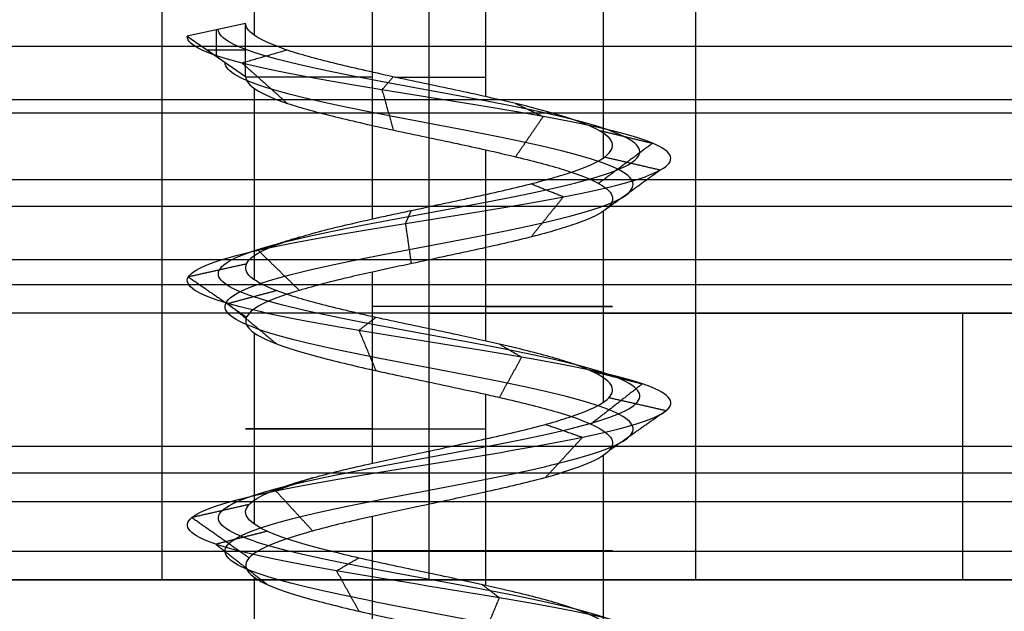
# Model space of a CAD drawing. Header units: millimetres. Extents: x -646 to 654, y -203 to 198.
# Tile 600 of 656: x 471.55 to 478.93, y 149.1 to 153.54. Entities that reach past the tile are written whole.
import ezdxf

# ---------------------------------------------------------------- set-up
doc = ezdxf.new("R2010")
doc.units = ezdxf.units.MM
doc.layers.add('Default', color=7, linetype='Continuous', true_color=0x000000)
doc.layers.add('Screw', color=7, linetype='Continuous', true_color=0xffffff)

msp = doc.modelspace()

# ---------------------------------------------------------------- linework, layer by layer
at = {"layer": 'Default'}
for p, q in [((-645.3844, 149.3403, 1170.8222), (652.6156, 149.3403, 1170.8222)), ((652.6156, 149.3403, 772.8222), (-645.3844, 149.3403, 772.8222)), ((652.6156, 149.3403, 971.8222), (-645.3844, 149.3403, 971.8222)), ((456.6156, 149.3403, 778.8222), (472.6156, 149.3403, 778.8222)), ((476.6156, 149.3403, 778.8222), (504.1156, 149.3403, 778.8222))]:
    msp.add_line(p, q, dxfattribs=at)
for points in [[(472.6156, 149.3403, 778.8222), (472.6156, 153.0903, 778.8222), (472.6156, 156.8403, 778.8222)], [(474.6156, 149.3403, 780.8222), (474.6156, 153.0903, 780.8222), (474.6156, 156.8403, 780.8222)], [(474.6156, 149.3403, 776.8222), (474.6156, 153.0903, 776.8222), (474.6156, 156.8403, 776.8222)], [(476.6156, 149.3403, 778.8222), (476.6156, 153.0903, 778.8222), (476.6156, 156.8403, 778.8222)], [(628.6156, 153.3403, 1101.2137), (3.6156, 153.3403, 1101.2137), (-621.3844, 153.3403, 1101.2137)], [(628.6156, 153.3403, 1093.8222), (3.6156, 153.3403, 1093.8222), (-621.3844, 153.3403, 1093.8222)], [(628.6156, 153.3403, 1097.518), (3.6156, 153.3403, 1097.518), (-621.3844, 153.3403, 1097.518)], [(628.6156, 153.3403, 1093.8222), (3.6156, 153.3403, 1093.8222), (-621.3844, 153.3403, 1093.8222)], [(628.6156, 153.3403, 1101.2137), (3.6156, 153.3403, 1101.2137), (-621.3844, 153.3403, 1101.2137)], [(628.6156, 153.3403, 1097.518), (3.6156, 153.3403, 1097.518), (-621.3844, 153.3403, 1097.518)], [(628.6156, 152.9403, 1104.1222), (3.6156, 152.9403, 1104.1222), (-621.3844, 152.9403, 1104.1222)], [(628.6156, 152.8403, 1074.2137), (3.6156, 152.8403, 1074.2137), (-621.3844, 152.8403, 1074.2137)], [(628.6156, 152.8403, 1076.2137), (3.6156, 152.8403, 1076.2137), (-621.3844, 152.8403, 1076.2137)], [(628.6156, 152.3403, 1101.2137), (3.6156, 152.3403, 1101.2137), (-621.3844, 152.3403, 1101.2137)], [(628.6156, 152.1403, 1092.1137), (3.6156, 152.1403, 1092.1137), (-621.3844, 152.1403, 1092.1137)], [(628.6156, 151.7403, 1102.4137), (3.6156, 151.7403, 1102.4137), (-621.3844, 151.7403, 1102.4137)], [(628.6156, 151.5515, 1092.8193), (3.6156, 151.5515, 1092.8193), (-621.3844, 151.5515, 1092.8193)], [(628.6156, 151.3403, 1093.7137), (3.6156, 151.3403, 1093.7137), (-621.3844, 151.3403, 1093.7137)], [(628.6156, 151.3403, 1101.2137), (3.6156, 151.3403, 1101.2137), (-621.3844, 151.3403, 1101.2137)], [(628.6156, 151.3403, 1097.4637), (3.6156, 151.3403, 1097.4637), (-621.3844, 151.3403, 1097.4637)], [(628.6156, 151.3403, 1120.8222), (3.6156, 151.3403, 1120.8222), (-621.3844, 151.3403, 1120.8222)], [(628.6156, 151.3403, 1118.8222), (3.6156, 151.3403, 1118.8222), (-621.3844, 151.3403, 1118.8222)], [(628.6156, 151.3403, 1105.3222), (3.6156, 151.3403, 1105.3222), (-621.3844, 151.3403, 1105.3222)], [(474.6856, 151.3403, 1112.0722), (455.1156, 151.3403, 1112.0722), (435.5457, 151.3403, 1112.0722)], [(474.6156, 149.3403, 1112.8222), (474.6156, 150.3403, 1112.8222), (474.6156, 151.3403, 1112.8222)], [(478.6156, 149.3403, 1108.8222), (478.6156, 150.3403, 1108.8222), (478.6156, 151.3403, 1108.8222)], [(478.6156, 149.3403, 1116.8222), (478.6156, 150.3403, 1116.8222), (478.6156, 151.3403, 1116.8222)], [(628.6156, 150.3403, 1074.2137), (3.6156, 150.3403, 1074.2137), (-621.3844, 150.3403, 1074.2137)], [(628.6156, 150.3403, 1076.2137), (3.6156, 150.3403, 1076.2137), (-621.3844, 150.3403, 1076.2137)], [(628.6156, 150.3403, 1075.2137), (3.6156, 150.3403, 1075.2137), (-621.3844, 150.3403, 1075.2137)], [(628.6156, 150.1403, 1103.6137), (3.6156, 150.1403, 1103.6137), (-621.3844, 150.1403, 1103.6137)], [(628.6156, 149.9261, 1120.2364), (3.6156, 149.9261, 1120.2364), (-621.3844, 149.9261, 1120.2364)], [(628.6156, 149.5515, 1104.3193), (3.6156, 149.5515, 1104.3193), (-621.3844, 149.5515, 1104.3193)], [(628.6156, 149.3403, 1118.8222), (3.6156, 149.3403, 1118.8222), (-621.3844, 149.3403, 1118.8222)], [(628.6156, 149.3403, 1105.2137), (3.6156, 149.3403, 1105.2137), (-621.3844, 149.3403, 1105.2137)], [(474.6963, 149.3403, 1112.018), (455.1156, 149.3403, 1112.018), (435.5349, 149.3403, 1112.018)], [(556.6156, 149.3403, 772.8222), (506.6156, 149.3403, 772.8222), (456.6156, 149.3403, 772.8222)], [(456.6156, 149.3403, 784.8222), (506.6156, 149.3403, 784.8222), (556.6156, 149.3403, 784.8222)]]:
    msp.add_open_spline(points, degree=2, dxfattribs=at)
for points, knots in [([(482.6156, 151.3403, 1112.8222), (482.6156, 151.3403, 1116.8222), (478.6156, 151.3403, 1116.8222), (474.6156, 151.3403, 1116.8222), (474.6156, 151.3403, 1112.8222), (474.6156, 151.3403, 1108.8222), (478.6156, 151.3403, 1108.8222), (482.6156, 151.3403, 1108.8222), (482.6156, 151.3403, 1112.8222)], [0, 0, 0, 6.283185, 6.283185, 12.566371, 12.566371, 18.849556, 18.849556, 25.132741, 25.132741, 25.132741]), ([(476.6156, 149.3403, 778.8222), (476.6156, 149.3403, 780.8222), (474.6156, 149.3403, 780.8222), (472.6156, 149.3403, 780.8222), (472.6156, 149.3403, 778.8222), (472.6156, 149.3403, 776.8222), (474.6156, 149.3403, 776.8222), (476.6156, 149.3403, 776.8222), (476.6156, 149.3403, 778.8222)], [224, 224, 224, 227.141593, 227.141593, 230.283185, 230.283185, 233.424778, 233.424778, 236.566371, 236.566371, 236.566371]), ([(482.6156, 149.3403, 1112.8222), (482.6156, 149.3403, 1108.8222), (478.6156, 149.3403, 1108.8222), (474.6156, 149.3403, 1108.8222), (474.6156, 149.3403, 1112.8222), (474.6156, 149.3403, 1116.8222), (478.6156, 149.3403, 1116.8222), (482.6156, 149.3403, 1116.8222), (482.6156, 149.3403, 1112.8222)], [-25.132741, -25.132741, -25.132741, -18.849556, -18.849556, -12.566371, -12.566371, -6.283185, -6.283185, 0, 0, 0]), ([(482.6156, 149.3403, 1112.8222), (482.6156, 149.3403, 1108.8222), (478.6156, 149.3403, 1108.8222), (474.6156, 149.3403, 1108.8222), (474.6156, 149.3403, 1112.8222), (474.6156, 149.3403, 1116.8222), (478.6156, 149.3403, 1116.8222), (482.6156, 149.3403, 1116.8222), (482.6156, 149.3403, 1112.8222)], [-25.132741, -25.132741, -25.132741, -18.849556, -18.849556, -12.566371, -12.566371, -6.283185, -6.283185, 0, 0, 0])]:
    msp.add_rational_spline(points, [1, 0.707106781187, 1, 0.707106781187, 1, 0.707106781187, 1, 0.707106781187, 1], degree=2, knots=knots, dxfattribs=at)
at = {"layer": 'Screw', "color": 7, "true_color": 0xffffff}
for p, q in [((473.308, 153.4222, 779.2471), (473.308, 155.0906, 779.2471)), ((474.1908, 152.0473, 777.5146), (474.1908, 155.0906, 777.5146)), ((475.0405, 152.964, 780.1298), (475.0405, 155.0906, 780.1298)), ((475.9232, 152.5057, 778.3974), (475.9232, 155.0906, 778.3974)), ((473.2408, 153.514, 778.8222), (472.8033, 153.4166, 778.8222)), ((473.2408, 153.1147, 778.8222), (473.2408, 153.514, 778.8222)), ((472.8033, 153.4166, 778.8222), (473.2408, 153.1147, 778.8222)), ((473.022, 153.2657, 778.8222), (473.022, 153.4653, 778.8222)), ((472.9514, 153.3144, 778.8222), (473.2408, 153.3144, 778.8222)), ((473.308, 151.589, 779.2471), (473.308, 153.0236, 779.2471)), ((475.0405, 151.1308, 780.1298), (475.0405, 152.5651, 780.1298)), ((475.9232, 150.6725, 778.3974), (475.9232, 152.1065, 778.3974)), ((474.1908, 150.2141, 777.5146), (474.1908, 151.6486, 777.5146)), ((473.308, 149.7559, 779.2471), (473.308, 151.1904, 779.2471)), ((475.0405, 149.2977, 780.1298), (475.0405, 150.7317, 780.1298)), ((475.9232, 148.8393, 778.3974), (475.9232, 150.2735, 778.3974)), ((474.1908, 148.3809, 777.5146), (474.1908, 149.8156, 777.5146)), ((473.308, 147.9228, 779.2471), (473.308, 149.357, 779.2471))]:
    msp.add_line(p, q, dxfattribs=at)
at = {"layer": 'Screw', "color": 7, "true_color": 0xffffff, "extrusion": (0, 1, 0)}
for centre, start, end in [((-474.6156, 778.8222, 153.1107), 288, 0.79462), ((-474.6156, 778.8222, 153.1107), 79.19774, 108), ((-474.6156, 778.8222, 151.3896), 108, 288), ((-474.6156, 778.8222, 150.4731), 288, 108), ((-474.6156, 778.8222, 149.5563), 108, 288)]:
    msp.add_arc(centre, 1.3749, start, end, dxfattribs=at)
at = {"layer": 'Screw', "color": 7, "true_color": 0xffffff}
for points, knots in [([(475.0405, 152.964, 780.1298), (475.0139, 152.9699, 780.1384), (474.987, 152.9758, 780.1463), (474.8077, 153.015, 780.1927), (474.6463, 153.0489, 780.2057), (474.333, 153.1159, 780.1769), (474.1767, 153.1497, 780.1346), (473.8915, 153.2163, 780.0015), (473.7588, 153.2502, 779.9089), (473.5355, 153.3172, 779.6872), (473.4418, 153.3509, 779.5552), (473.3066, 153.4176, 779.271), (473.2631, 153.4515, 779.1151), (473.243, 153.4947, 778.9133), (473.2408, 153.5043, 778.8677), (473.2408, 153.514, 778.8222)], [0.9407679, 0.9407679, 0.9407679, 0.9407679, 0.94268914, 0.94268914, 0.95352424, 0.95352424, 0.96436026, 0.96436026, 0.97519533, 0.97519533, 0.98603138, 0.98603138, 0.99686651, 0.99686651, 1, 1, 1, 1]), ([(473.7199, 135.0848, 778.8222), (473.7103, 135.1612, 778.5877), (473.7788, 135.2376, 778.3382), (474.1046, 135.3903, 777.9584), (474.3511, 135.4667, 777.8309), (474.8802, 135.6195, 777.7928), (475.1594, 135.6958, 777.8831), (475.5817, 135.8486, 778.2514), (475.7215, 135.925, 778.5277), (475.7597, 136.0778, 779.1167), (475.6569, 136.1541, 779.4258), (475.2462, 136.3069, 779.8905), (474.9401, 136.3833, 780.0426), (474.2911, 136.5361, 780.0808), (473.9522, 136.6124, 779.9657), (473.4451, 136.7652, 779.5126), (473.2749, 136.8416, 779.1767), (473.2482, 136.9944, 778.4677), (473.3924, 137.0707, 778.1088), (473.8915, 137.2235, 777.5882), (474.2491, 137.2999, 777.4299), (474.9821, 137.4526, 777.4147), (475.3529, 137.529, 777.5581), (475.8905, 137.6818, 778.0741), (476.0537, 137.7582, 778.4437), (476.069, 137.9109, 779.2007), (475.9206, 137.9873, 779.5834), (475.3877, 138.1401, 780.138), (475.0061, 138.2165, 780.3061), (474.2251, 138.3692, 780.3214), (473.8305, 138.4456, 780.1681), (473.259, 138.5984, 779.6182), (473.084, 138.6748, 779.2247), (473.0725, 138.8275, 778.4197), (473.2364, 138.9039, 778.0164), (473.8045, 139.0567, 777.4376), (474.2072, 139.1331, 777.2657), (475.0241, 139.2858, 777.2581), (475.4334, 139.3622, 777.4225), (476.0207, 139.515, 777.9991), (476.1951, 139.5914, 778.4077), (476.2027, 139.7441, 779.2367), (476.0358, 139.8205, 779.6519), (475.4507, 139.9733, 780.2477), (475.0361, 140.0497, 780.4245), (474.1952, 140.2024, 780.4322), (473.774, 140.2788, 780.2628), (473.1697, 140.4316, 779.6693), (472.9923, 140.5079, 779.2487), (472.9816, 140.6512, 778.449), (473.1064, 140.718, 778.0723), (473.5753, 140.8517, 777.4798), (473.9163, 140.9185, 777.2663), (474.6637, 141.0522, 777.104), (475.0675, 141.119, 777.1559), (475.7563, 141.2527, 777.509), (476.0388, 141.3195, 777.8089), (476.3508, 141.4532, 778.5273), (476.3791, 141.52, 778.9432), (476.1619, 141.6537, 779.7052), (475.917, 141.7205, 780.0486), (475.258, 141.8542, 780.5049), (474.8462, 141.921, 780.6162), (474.0382, 142.0547, 780.55), (473.6449, 142.1215, 780.3727), (473.0557, 142.2552, 779.8024), (472.8621, 142.322, 779.4114), (472.7676, 142.4557, 778.5877), (472.878, 142.5225, 778.1605), (473.3394, 142.6562, 777.4701), (473.6922, 142.723, 777.2084), (474.4868, 142.8567, 776.9674), (474.9256, 142.9235, 776.9889), (475.6928, 143.0572, 777.3067), (476.0183, 143.1241, 777.6017), (476.4097, 143.2577, 778.334), (476.4742, 143.3246, 778.7686), (476.3122, 143.4582, 779.583), (476.0863, 143.5251, 779.9598), (475.4445, 143.6587, 780.4866), (475.0308, 143.7256, 780.6346), (474.2005, 143.8592, 780.6346), (473.7868, 143.9261, 780.4866), (473.1449, 144.0597, 779.9598), (472.9191, 144.1266, 779.583), (472.7571, 144.2602, 778.7686), (472.8216, 144.3271, 778.334), (473.213, 144.4607, 777.6017), (473.5385, 144.5276, 777.3067), (474.3056, 144.6612, 776.9889), (474.7445, 144.7281, 776.9674), (475.539, 144.8618, 777.2084), (475.8919, 144.9286, 777.4701), (476.3532, 145.0623, 778.1605), (476.46, 145.1291, 778.5867), (476.3786, 145.2628, 779.413), (476.1908, 145.3296, 779.8102), (475.6036, 145.4633, 780.3973), (475.2065, 145.5301, 780.5852), (474.3801, 145.6638, 780.6666), (473.9539, 145.7306, 780.5598), (473.2635, 145.8643, 780.0985), (473.0018, 145.9311, 779.7456), (472.7608, 146.0648, 778.951), (472.7823, 146.1316, 778.5122), (473.1001, 146.2653, 777.7451), (473.3951, 146.3321, 777.4195), (474.1274, 146.4658, 777.0281), (474.562, 146.5326, 776.9637), (475.3764, 146.6663, 777.1257), (475.7532, 146.7331, 777.3515), (476.28, 146.8668, 777.9934), (476.428, 146.9336, 778.407), (476.428, 147.0673, 779.2374), (476.28, 147.1341, 779.651), (475.7532, 147.2678, 780.2929), (475.3764, 147.3346, 780.5188), (474.562, 147.4683, 780.6808), (474.1274, 147.5351, 780.6163), (473.3951, 147.6688, 780.2249), (473.1001, 147.7356, 779.8993), (472.7823, 147.8693, 779.1322), (472.7608, 147.9361, 778.6934), (473.0018, 148.0698, 777.8988), (473.2635, 148.1367, 777.5459), (473.9539, 148.2703, 777.0846), (474.3801, 148.3372, 776.9779), (475.2065, 148.4708, 777.0593), (475.6036, 148.5377, 777.2471), (476.1908, 148.6713, 777.8342), (476.3786, 148.7382, 778.2314), (476.46, 148.8718, 779.0577), (476.3532, 148.9387, 779.4839), (475.8919, 149.0723, 780.1743), (475.539, 149.1392, 780.436), (474.7445, 149.2728, 780.6771), (474.3056, 149.3397, 780.6555), (473.5385, 149.4733, 780.3378), (473.213, 149.5402, 780.0427), (472.8216, 149.6739, 779.3104), (472.7571, 149.7407, 778.8758), (472.9191, 149.8744, 778.0614), (473.1449, 149.9412, 777.6846), (473.7868, 150.0749, 777.1578), (474.2005, 150.1417, 777.0098), (475.0308, 150.2754, 777.0098), (475.4445, 150.3422, 777.1578), (476.0863, 150.4759, 777.6846), (476.3122, 150.5427, 778.0614), (476.4742, 150.6764, 778.8758), (476.4097, 150.7432, 779.3104), (476.0183, 150.8769, 780.0427), (475.6928, 150.9437, 780.3378), (474.9256, 151.0774, 780.6555), (474.4868, 151.1442, 780.6771), (473.6922, 151.2779, 780.436), (473.3394, 151.3447, 780.1743), (472.878, 151.4784, 779.4839), (472.7713, 151.5452, 779.0577), (472.8527, 151.6789, 778.2314), (473.0405, 151.7457, 777.8342), (473.6277, 151.8794, 777.2471), (474.0248, 151.9462, 777.0593), (474.8512, 152.0799, 776.9779), (475.2773, 152.1467, 777.0846), (475.9677, 152.2804, 777.5459), (476.2295, 152.3472, 777.8988), (476.4705, 152.4809, 778.6934), (476.4489, 152.5477, 779.1322), (476.1312, 152.6814, 779.8993), (475.8361, 152.7482, 780.2249), (475.1038, 152.8819, 780.6163), (474.6693, 152.9488, 780.6808), (473.8549, 153.0824, 780.5188), (473.478, 153.1493, 780.2929), (472.9513, 153.2829, 779.651), (472.8033, 153.3497, 779.2381), (472.8033, 153.4166, 778.8222)], [0.0909091, 0.0909091, 0.0909091, 0.0909091, 0.1022727, 0.1022727, 0.1136364, 0.1136364, 0.125, 0.125, 0.1363636, 0.1363636, 0.1477273, 0.1477273, 0.1590909, 0.1590909, 0.1704545, 0.1704545, 0.1818182, 0.1818182, 0.1931818, 0.1931818, 0.2045455, 0.2045455, 0.2159091, 0.2159091, 0.2272727, 0.2272727, 0.2386364, 0.2386364, 0.25, 0.25, 0.2613636, 0.2613636, 0.2727273, 0.2727273, 0.2840909, 0.2840909, 0.2954545, 0.2954545, 0.3068182, 0.3068182, 0.3181818, 0.3181818, 0.3295455, 0.3295455, 0.3409091, 0.3409091, 0.3522727, 0.3522727, 0.3636364, 0.3636364, 0.3735795, 0.3735795, 0.3835227, 0.3835227, 0.3934659, 0.3934659, 0.4034091, 0.4034091, 0.4133523, 0.4133523, 0.4232955, 0.4232955, 0.4332386, 0.4332386, 0.4431818, 0.4431818, 0.453125, 0.453125, 0.4630682, 0.4630682, 0.4730114, 0.4730114, 0.4829545, 0.4829545, 0.4928977, 0.4928977, 0.5028409, 0.5028409, 0.5127841, 0.5127841, 0.5227273, 0.5227273, 0.5326705, 0.5326705, 0.5426136, 0.5426136, 0.5525568, 0.5525568, 0.5625, 0.5625, 0.5724432, 0.5724432, 0.5823864, 0.5823864, 0.5923295, 0.5923295, 0.6022727, 0.6022727, 0.6122159, 0.6122159, 0.6221591, 0.6221591, 0.6321023, 0.6321023, 0.6420455, 0.6420455, 0.6519886, 0.6519886, 0.6619318, 0.6619318, 0.671875, 0.671875, 0.6818182, 0.6818182, 0.6917614, 0.6917614, 0.7017045, 0.7017045, 0.7116477, 0.7116477, 0.7215909, 0.7215909, 0.7315341, 0.7315341, 0.7414773, 0.7414773, 0.7514205, 0.7514205, 0.7613636, 0.7613636, 0.7713068, 0.7713068, 0.78125, 0.78125, 0.7911932, 0.7911932, 0.8011364, 0.8011364, 0.8110795, 0.8110795, 0.8210227, 0.8210227, 0.8309659, 0.8309659, 0.8409091, 0.8409091, 0.8508523, 0.8508523, 0.8607955, 0.8607955, 0.8707386, 0.8707386, 0.8806818, 0.8806818, 0.890625, 0.890625, 0.9005682, 0.9005682, 0.9105114, 0.9105114, 0.9204545, 0.9204545, 0.9303977, 0.9303977, 0.9403409, 0.9403409, 0.9502841, 0.9502841, 0.9602273, 0.9602273, 0.9701705, 0.9701705, 0.9801136, 0.9801136, 0.9900568, 0.9900568, 1, 1, 1, 1]), ([(474.5378, 135.5653, 778.056), (474.5634, 135.5752, 778.0508), (474.5894, 135.585, 778.047), (474.8192, 135.6713, 778.0254), (475.038, 135.7476, 778.0907), (475.3741, 135.9004, 778.3729), (475.4888, 135.9768, 778.5886), (475.527, 136.1296, 779.0558), (475.4494, 136.2059, 779.3044), (475.1248, 136.3587, 779.6829), (474.8792, 136.4351, 779.81), (474.352, 136.5879, 779.8482), (474.0737, 136.6642, 779.7582), (473.6527, 136.817, 779.3912), (473.5076, 136.8934, 779.1158), (473.4808, 137.0462, 778.5286), (473.6, 137.1225, 778.2303), (474.0129, 137.2753, 777.7958), (474.3101, 137.3517, 777.6626), (474.9212, 137.5044, 777.6473), (475.2315, 137.5808, 777.7657), (475.6829, 137.7336, 778.1956), (475.8211, 137.81, 778.5046), (475.8364, 137.9627, 779.1398), (475.713, 138.0391, 779.462), (475.2662, 138.1919, 779.9304), (474.9452, 138.2683, 780.0735), (474.2861, 138.421, 780.0888), (473.9519, 138.4974, 779.9605), (473.4666, 138.6502, 779.4967), (473.3166, 138.7266, 779.1638), (473.3052, 138.8793, 778.4806), (473.444, 138.9557, 778.1379), (473.9259, 139.1085, 777.6452), (474.2681, 139.1849, 777.4984), (474.9632, 139.3376, 777.4907), (475.3119, 139.414, 777.6301), (475.8131, 139.5668, 778.1205), (475.9624, 139.6432, 778.4686), (475.97, 139.7959, 779.1758), (475.8282, 139.8723, 779.5305), (475.3293, 140.0251, 780.0402), (474.9752, 140.1015, 780.1919), (474.2561, 140.2542, 780.1995), (473.8954, 140.3306, 780.0552), (473.3773, 140.4834, 779.5478), (473.225, 140.5597, 779.1878), (473.2142, 140.703, 778.5023), (473.32, 140.7698, 778.1787), (473.7214, 140.9035, 777.6686), (474.014, 140.9703, 777.4841), (474.6568, 141.104, 777.3426), (475.0048, 141.1708, 777.3863), (475.5997, 141.3045, 777.689), (475.8442, 141.3713, 777.9472), (476.1155, 141.505, 778.5671), (476.141, 141.5718, 778.9266), (475.9547, 141.7055, 779.5867), (475.7434, 141.7723, 779.8847), (475.1731, 141.906, 780.2819), (474.816, 141.9728, 780.3794), (474.114, 142.1065, 780.3237), (473.7717, 142.1733, 780.1705), (473.2579, 142.307, 779.6756), (473.0884, 142.3738, 779.3356), (473.0043, 142.5075, 778.6179), (473.1011, 142.5743, 778.2455), (473.5032, 142.708, 777.6437), (473.8108, 142.7748, 777.4156), (474.5034, 142.9085, 777.2055), (474.8858, 142.9753, 777.2243), (475.5545, 143.109, 777.5012), (475.8382, 143.1759, 777.7584), (476.1794, 143.3095, 778.3967), (476.2356, 143.3764, 778.7755), (476.0944, 143.51, 779.4853), (475.8975, 143.5769, 779.8138), (475.3381, 143.7105, 780.2729), (474.9775, 143.7774, 780.4019), (474.2538, 143.911, 780.4019), (473.8932, 143.9779, 780.2729), (473.3337, 144.1115, 779.8138), (473.1369, 144.1784, 779.4853), (472.9957, 144.312, 778.7755), (473.0519, 144.3789, 778.3967), (473.393, 144.5125, 777.7584), (473.6768, 144.5794, 777.5012), (474.3454, 144.713, 777.2243), (474.7279, 144.7799, 777.2055), (475.4205, 144.9136, 777.4156), (475.7281, 144.9804, 777.6437), (476.1302, 145.1141, 778.2455), (476.2232, 145.1809, 778.6169), (476.1523, 145.3146, 779.3372), (475.9886, 145.3814, 779.6834), (475.4768, 145.5151, 780.1951), (475.1306, 145.5819, 780.3589), (474.4103, 145.7156, 780.4298), (474.0389, 145.7824, 780.3368), (473.4371, 145.9161, 779.9347), (473.209, 145.9829, 779.6271), (472.9989, 146.1166, 778.9345), (473.0177, 146.1834, 778.552), (473.2946, 146.3171, 777.8834), (473.5518, 146.3839, 777.5996), (474.1901, 146.5176, 777.2584), (474.5689, 146.5844, 777.2022), (475.2787, 146.7181, 777.3434), (475.6072, 146.7849, 777.5403), (476.0664, 146.9186, 778.0998), (476.1954, 146.9854, 778.4603), (476.1954, 147.1191, 779.1841), (476.0664, 147.1859, 779.5446), (475.6072, 147.3196, 780.1041), (475.2787, 147.3864, 780.301), (474.5689, 147.5201, 780.4422), (474.1901, 147.5869, 780.386), (473.5518, 147.7206, 780.0448), (473.2946, 147.7874, 779.7611), (473.0177, 147.9211, 779.0924), (472.9989, 147.988, 778.7099), (473.209, 148.1216, 778.0174), (473.4371, 148.1885, 777.7098), (474.0389, 148.3221, 777.3077), (474.4103, 148.389, 777.2146), (475.1306, 148.5226, 777.2856), (475.4768, 148.5895, 777.4493), (475.9886, 148.7231, 777.9611), (476.1523, 148.79, 778.3072), (476.2232, 148.9236, 779.0275), (476.1302, 148.9905, 779.399), (475.7281, 149.1241, 780.0007), (475.4205, 149.191, 780.2289), (474.7279, 149.3246, 780.439), (474.3454, 149.3915, 780.4202), (473.6768, 149.5251, 780.1432), (473.393, 149.592, 779.886), (473.0519, 149.7257, 779.2477), (472.9957, 149.7925, 778.8689), (473.1369, 149.9262, 778.1591), (473.3337, 149.993, 777.8306), (473.8932, 150.1267, 777.3715), (474.2538, 150.1935, 777.2425), (474.9775, 150.3272, 777.2425), (475.3381, 150.394, 777.3715), (475.8975, 150.5277, 777.8306), (476.0944, 150.5945, 778.1591), (476.2356, 150.7282, 778.8689), (476.1794, 150.795, 779.2477), (475.8382, 150.9287, 779.886), (475.5545, 150.9955, 780.1432), (474.8858, 151.1292, 780.4202), (474.5034, 151.196, 780.439), (473.8108, 151.3297, 780.2289), (473.5032, 151.3965, 780.0007), (473.1011, 151.5302, 779.399), (473.0081, 151.597, 779.0275), (473.079, 151.7307, 778.3072), (473.2427, 151.7975, 777.9611), (473.7545, 151.9312, 777.4493), (474.1007, 151.998, 777.2856), (474.8209, 152.1317, 777.2146), (475.1924, 152.1985, 777.3077), (475.7942, 152.3322, 777.7098), (476.0223, 152.399, 778.0174), (476.2324, 152.5327, 778.7099), (476.2136, 152.5995, 779.0924), (475.9366, 152.7332, 779.7611), (475.6795, 152.8, 780.0448), (475.0412, 152.9337, 780.386), (474.6624, 153.0006, 780.4422), (473.9525, 153.1342, 780.301), (473.6241, 153.2011, 780.1041), (473.1649, 153.3347, 779.5446), (473.0359, 153.4015, 779.1847), (473.0359, 153.4684, 778.8222)], [2.782471, 2.782471, 2.782471, 2.782471, 2.974275, 2.974275, 4.461413, 4.461413, 5.948551, 5.948551, 7.435688, 7.435688, 8.922826, 8.922826, 10.409964, 10.409964, 11.897102, 11.897102, 13.384239, 13.384239, 14.871377, 14.871377, 16.358515, 16.358515, 17.845652, 17.845652, 19.33279, 19.33279, 20.819928, 20.819928, 22.307065, 22.307065, 23.794203, 23.794203, 25.281341, 25.281341, 26.768478, 26.768478, 28.255616, 28.255616, 29.742754, 29.742754, 31.229892, 31.229892, 32.717029, 32.717029, 34.204167, 34.204167, 35.691305, 35.691305, 36.99255, 36.99255, 38.293796, 38.293796, 39.595041, 39.595041, 40.896287, 40.896287, 42.197532, 42.197532, 43.498777, 43.498777, 44.800023, 44.800023, 46.101268, 46.101268, 47.402514, 47.402514, 48.703759, 48.703759, 50.005005, 50.005005, 51.30625, 51.30625, 52.607496, 52.607496, 53.908741, 53.908741, 55.209987, 55.209987, 56.511232, 56.511232, 57.812478, 57.812478, 59.113723, 59.113723, 60.414969, 60.414969, 61.716214, 61.716214, 63.01746, 63.01746, 64.318705, 64.318705, 65.619951, 65.619951, 66.921196, 66.921196, 68.222442, 68.222442, 69.523687, 69.523687, 70.824933, 70.824933, 72.126178, 72.126178, 73.427423, 73.427423, 74.728669, 74.728669, 76.029914, 76.029914, 77.33116, 77.33116, 78.632405, 78.632405, 79.933651, 79.933651, 81.234896, 81.234896, 82.536142, 82.536142, 83.837387, 83.837387, 85.138633, 85.138633, 86.439878, 86.439878, 87.741124, 87.741124, 89.042369, 89.042369, 90.343615, 90.343615, 91.64486, 91.64486, 92.946106, 92.946106, 94.247351, 94.247351, 95.548597, 95.548597, 96.849842, 96.849842, 98.151088, 98.151088, 99.452333, 99.452333, 100.753579, 100.753579, 102.054824, 102.054824, 103.35607, 103.35607, 104.657315, 104.657315, 105.95856, 105.95856, 107.259806, 107.259806, 108.561051, 108.561051, 109.862297, 109.862297, 111.163542, 111.163542, 112.464788, 112.464788, 113.766033, 113.766033, 115.067279, 115.067279, 116.368524, 116.368524, 117.66977, 117.66977, 118.971015, 118.971015, 118.971015, 118.971015]), ([(474.9118, 135.4652, 778.1266), (475.0044, 135.5025, 778.1558), (475.093, 135.5398, 778.203), (475.3293, 135.6534, 778.3991), (475.4386, 135.7298, 778.6018), (475.4768, 135.8826, 779.0427), (475.4045, 135.9589, 779.2781), (475.0986, 136.1117, 779.6381), (474.8661, 136.1881, 779.7597), (474.3652, 136.3409, 779.7979), (474.0999, 136.4172, 779.7133), (473.6975, 136.57, 779.3649), (473.5578, 136.6464, 779.1026), (473.5311, 136.7992, 778.5418), (473.6449, 136.8755, 778.2565), (474.0391, 137.0283, 777.8406), (474.3232, 137.1047, 777.7129), (474.9081, 137.2574, 777.6976), (475.2053, 137.3338, 777.8106), (475.6381, 137.4866, 778.2218), (475.7708, 137.563, 778.5178), (475.7861, 137.7157, 779.1266), (475.6682, 137.7921, 779.4358), (475.24, 137.9449, 779.8856), (474.9321, 138.0213, 780.0232), (474.2992, 138.174, 780.0385), (473.9782, 138.2504, 779.9157), (473.5114, 138.4032, 779.4705), (473.3669, 138.4796, 779.1506), (473.3554, 138.6323, 778.4938), (473.4888, 138.7087, 778.1641), (473.9521, 138.8615, 777.69), (474.2812, 138.9379, 777.5486), (474.9501, 139.0906, 777.541), (475.2857, 139.167, 777.675), (475.7683, 139.3198, 778.1467), (475.9121, 139.3962, 778.4818), (475.9198, 139.5489, 779.1626), (475.7833, 139.6253, 779.5042), (475.3031, 139.7781, 779.9953), (474.9621, 139.8545, 780.1416), (474.2692, 140.0072, 780.1493), (473.9217, 140.0836, 780.0104), (473.4221, 140.2364, 779.5216), (473.2752, 140.3127, 779.1746), (473.2645, 140.456, 778.5138), (473.3662, 140.5228, 778.2017), (473.7529, 140.6565, 777.7093), (474.035, 140.7233, 777.5311), (474.6553, 140.857, 777.3941), (474.9913, 140.9238, 777.436), (475.5658, 141.0575, 777.7279), (475.8022, 141.1243, 777.9771), (476.0646, 141.258, 778.5757), (476.0895, 141.3248, 778.9231), (475.91, 141.4585, 779.5611), (475.706, 141.5253, 779.8493), (475.1548, 141.659, 780.2337), (474.8095, 141.7258, 780.3283), (474.1304, 141.8595, 780.2748), (473.7991, 141.9263, 780.1268), (473.3016, 142.06, 779.6482), (473.1373, 142.1268, 779.3192), (473.0555, 142.2605, 778.6245), (473.1493, 142.3273, 778.2638), (473.5386, 142.461, 777.6812), (473.8364, 142.5278, 777.4603), (474.5069, 142.6615, 777.2569), (474.8772, 142.7283, 777.2751), (475.5246, 142.862, 777.5433), (475.7993, 142.9288, 777.7922), (476.1297, 143.0625, 778.4102), (476.1841, 143.1294, 778.777), (476.0474, 143.263, 779.4642), (475.8568, 143.3299, 779.7822), (475.3151, 143.4635, 780.2268), (474.966, 143.5304, 780.3517), (474.2653, 143.664, 780.3517), (473.9162, 143.7309, 780.2268), (473.3745, 143.8645, 779.7822), (473.1839, 143.9314, 779.4642), (473.0472, 144.065, 778.777), (473.1016, 144.1319, 778.4102), (473.4319, 144.2655, 777.7922), (473.7066, 144.3324, 777.5433), (474.354, 144.466, 777.2751), (474.7243, 144.5329, 777.2569), (475.3949, 144.6666, 777.4603), (475.6927, 144.7334, 777.6812), (476.082, 144.8671, 778.2638), (476.1721, 144.9339, 778.6235), (476.1034, 145.0676, 779.3208), (475.9449, 145.1344, 779.656), (475.4494, 145.2681, 780.1514), (475.1142, 145.3349, 780.31), (474.4169, 145.4686, 780.3787), (474.0572, 145.5354, 780.2886), (473.4746, 145.6691, 779.8993), (473.2537, 145.7359, 779.6015), (473.0503, 145.8696, 778.9309), (473.0685, 145.9364, 778.5606), (473.3367, 146.0701, 777.9132), (473.5857, 146.1369, 777.6385), (474.2036, 146.2706, 777.3082), (474.5704, 146.3374, 777.2538), (475.2577, 146.4711, 777.3905), (475.5757, 146.5379, 777.5811), (476.0202, 146.6716, 778.1228), (476.1451, 146.7384, 778.4719), (476.1451, 146.8721, 779.1726), (476.0202, 146.9389, 779.5217), (475.5757, 147.0726, 780.0633), (475.2577, 147.1394, 780.2539), (474.5704, 147.2731, 780.3906), (474.2036, 147.3399, 780.3362), (473.5857, 147.4736, 780.0059), (473.3367, 147.5404, 779.7312), (473.0685, 147.6741, 779.0838), (473.0503, 147.7409, 778.7135), (473.2537, 147.8746, 778.043), (473.4746, 147.9415, 777.7452), (474.0572, 148.0751, 777.3559), (474.4169, 148.142, 777.2658), (475.1142, 148.2756, 777.3345), (475.4494, 148.3425, 777.493), (475.9449, 148.4761, 777.9885), (476.1034, 148.543, 778.3236), (476.1721, 148.6766, 779.021), (476.082, 148.7435, 779.3806), (475.6927, 148.8771, 779.9633), (475.3949, 148.944, 780.1841), (474.7243, 149.0776, 780.3875), (474.354, 149.1445, 780.3693), (473.7066, 149.2781, 780.1012), (473.4319, 149.345, 779.8522), (473.1016, 149.4787, 779.2342), (473.0472, 149.5455, 778.8675), (473.1839, 149.6792, 778.1802), (473.3745, 149.746, 777.8622), (473.9162, 149.8797, 777.4177), (474.2653, 149.9465, 777.2928), (474.966, 150.0802, 777.2928), (475.3151, 150.147, 777.4177), (475.8568, 150.2807, 777.8622), (476.0474, 150.3475, 778.1802), (476.1841, 150.4812, 778.8675), (476.1297, 150.548, 779.2342), (475.7993, 150.6817, 779.8522), (475.5246, 150.7485, 780.1012), (474.8772, 150.8822, 780.3693), (474.5069, 150.949, 780.3875), (473.8364, 151.0827, 780.1841), (473.5386, 151.1495, 779.9633), (473.1493, 151.2832, 779.3806), (473.0592, 151.35, 779.021), (473.1279, 151.4837, 778.3236), (473.2864, 151.5505, 777.9885), (473.7819, 151.6842, 777.493), (474.1171, 151.751, 777.3345), (474.8144, 151.8847, 777.2658), (475.174, 151.9515, 777.3559), (475.7567, 152.0852, 777.7452), (475.9775, 152.152, 778.043), (476.1809, 152.2857, 778.7135), (476.1628, 152.3525, 779.0838), (475.8946, 152.4862, 779.7312), (475.6456, 152.553, 780.0059), (475.0276, 152.6867, 780.3362), (474.6609, 152.7536, 780.3906), (473.9736, 152.8872, 780.2539), (473.6556, 152.9541, 780.0633), (473.2111, 153.0877, 779.5217), (473.0862, 153.1545, 779.1731), (473.0862, 153.2214, 778.8222)], [9.962929, 9.962929, 9.962929, 9.962929, 10.425509, 10.425509, 11.373282, 11.373282, 12.321056, 12.321056, 13.268829, 13.268829, 14.216603, 14.216603, 15.164377, 15.164377, 16.11215, 16.11215, 17.059924, 17.059924, 18.007697, 18.007697, 18.955471, 18.955471, 19.903244, 19.903244, 20.851018, 20.851018, 21.798791, 21.798791, 22.746565, 22.746565, 23.694338, 23.694338, 24.642112, 24.642112, 25.589885, 25.589885, 26.537659, 26.537659, 27.485432, 27.485432, 28.433206, 28.433206, 29.38098, 29.38098, 30.328753, 30.328753, 31.158055, 31.158055, 31.987357, 31.987357, 32.816659, 32.816659, 33.64596, 33.64596, 34.475262, 34.475262, 35.304564, 35.304564, 36.133866, 36.133866, 36.963168, 36.963168, 37.79247, 37.79247, 38.621772, 38.621772, 39.451073, 39.451073, 40.280375, 40.280375, 41.109677, 41.109677, 41.938979, 41.938979, 42.768281, 42.768281, 43.597583, 43.597583, 44.426884, 44.426884, 45.256186, 45.256186, 46.085488, 46.085488, 46.91479, 46.91479, 47.744092, 47.744092, 48.573394, 48.573394, 49.402695, 49.402695, 50.231997, 50.231997, 51.061299, 51.061299, 51.890601, 51.890601, 52.719903, 52.719903, 53.549205, 53.549205, 54.378507, 54.378507, 55.207808, 55.207808, 56.03711, 56.03711, 56.866412, 56.866412, 57.695714, 57.695714, 58.525016, 58.525016, 59.354318, 59.354318, 60.183619, 60.183619, 61.012921, 61.012921, 61.842223, 61.842223, 62.671525, 62.671525, 63.500827, 63.500827, 64.330129, 64.330129, 65.15943, 65.15943, 65.988732, 65.988732, 66.818034, 66.818034, 67.647336, 67.647336, 68.476638, 68.476638, 69.30594, 69.30594, 70.135242, 70.135242, 70.964543, 70.964543, 71.793845, 71.793845, 72.623147, 72.623147, 73.452449, 73.452449, 74.281751, 74.281751, 75.111053, 75.111053, 75.940354, 75.940354, 76.769656, 76.769656, 77.598958, 77.598958, 78.42826, 78.42826, 79.257562, 79.257562, 80.086864, 80.086864, 80.916165, 80.916165, 81.745467, 81.745467, 82.574769, 82.574769, 83.404071, 83.404071, 83.404071, 83.404071]), ([(473.2408, 153.1147, 778.8222), (473.2408, 153.0814, 778.9795), (473.2685, 153.048, 779.139), (473.3749, 152.9813, 779.435), (473.4548, 152.9469, 779.5756), (473.655, 152.8802, 779.8183), (473.7781, 152.8468, 779.9238), (474.0486, 152.78, 780.0845), (474.1997, 152.7456, 780.1421), (474.5086, 152.6789, 780.2019), (474.6706, 152.6455, 780.205), (474.8985, 152.5966, 780.1697), (474.9704, 152.5809, 780.1525), (475.0405, 152.5651, 780.1298)], [0, 0, 0, 0, 0.01131575, 0.01131575, 0.02263356, 0.02263356, 0.03395821, 0.03395821, 0.04527566, 0.04527566, 0.05660056, 0.05660056, 0.06186848, 0.06186848, 0.06186848, 0.06186848]), ([(474.1908, 152.0473, 777.5146), (474.2337, 152.0569, 777.5007), (474.2772, 152.0665, 777.4889), (474.4747, 152.1095, 777.4456), (474.6364, 152.1433, 777.4385), (474.9485, 152.2099, 777.479), (475.1031, 152.2438, 777.5271), (475.3831, 152.3108, 777.6706), (475.5123, 152.3446, 777.7682), (475.7273, 152.4112, 777.998), (475.8159, 152.4451, 778.1335), (475.9405, 152.5121, 778.4224), (475.9781, 152.5459, 778.5799), (475.9976, 152.6125, 778.8939), (475.9798, 152.6464, 779.0548), (475.892, 152.7134, 779.357), (475.8208, 152.7471, 779.5024), (475.636, 152.8138, 779.7571), (475.5198, 152.8477, 779.8698), (475.2829, 152.9087, 780.0313), (475.1641, 152.9364, 780.0895), (475.0405, 152.964, 780.1298)], [0.84207939, 0.84207939, 0.84207939, 0.84207939, 0.84516883, 0.84516883, 0.85600471, 0.85600471, 0.8668399, 0.8668399, 0.87767581, 0.87767581, 0.88851098, 0.88851098, 0.89934692, 0.89934692, 0.91018206, 0.91018206, 0.92101803, 0.92101803, 0.93185315, 0.93185315, 0.9407679, 0.9407679, 0.9407679, 0.9407679]), ([(475.0405, 152.5651, 780.1298), (475.1209, 152.547, 780.1035), (475.1991, 152.5288, 780.07), (475.4112, 152.4777, 779.9546), (475.5381, 152.4443, 779.8538), (475.7473, 152.3775, 779.6188), (475.8325, 152.3431, 779.4813), (475.9499, 152.2764, 779.1894), (475.9837, 152.243, 779.0309), (475.9954, 152.1762, 778.7165), (475.9737, 152.1418, 778.5562), (475.8785, 152.0751, 778.2563), (475.8037, 152.0418, 778.1125), (475.6126, 151.975, 777.8625), (475.4939, 151.9405, 777.7528), (475.2296, 151.8739, 777.582), (475.0804, 151.8405, 777.5187), (474.7739, 151.7737, 777.4474), (474.6125, 151.7393, 777.4384), (474.3666, 151.6868, 777.4671), (474.2773, 151.6677, 777.4867), (474.1908, 151.6486, 777.5146)], [0.0618685, 0.0618685, 0.0618685, 0.0618685, 0.067918, 0.067918, 0.0792429, 0.0792429, 0.0905603, 0.0905603, 0.1018851, 0.1018851, 0.1132025, 0.1132025, 0.1245274, 0.1245274, 0.1358448, 0.1358448, 0.1471696, 0.1471696, 0.158487, 0.158487, 0.1649804, 0.1649804, 0.1649804, 0.1649804]), ([(475.0405, 151.1308, 780.1298), (474.9813, 151.144, 780.1489), (474.9209, 151.1572, 780.1642), (474.7053, 151.2036, 780.2032), (474.5434, 151.2375, 780.2042), (474.2331, 151.3044, 780.1521), (474.0804, 151.3382, 780.0984), (473.8059, 151.4048, 779.9444), (473.6804, 151.4387, 779.8422), (473.4741, 151.5057, 779.6046), (473.3906, 151.5395, 779.4659), (473.2768, 151.6061, 779.1724), (473.2451, 151.64, 779.0137), (473.2373, 151.707, 778.6992), (473.2611, 151.7408, 778.539), (473.3601, 151.8074, 778.2403), (473.4366, 151.8413, 778.0977), (473.6308, 151.9082, 777.8501), (473.751, 151.942, 777.7417), (473.9795, 151.9992, 777.5981), (474.0833, 152.0233, 777.5498), (474.1908, 152.0473, 777.5146)], [0.74339324, 0.74339324, 0.74339324, 0.74339324, 0.74764927, 0.74764927, 0.75848459, 0.75848459, 0.76932034, 0.76932034, 0.78015564, 0.78015564, 0.79099143, 0.79099143, 0.8018267, 0.8018267, 0.81266251, 0.81266251, 0.82349776, 0.82349776, 0.83433361, 0.83433361, 0.84207939, 0.84207939, 0.84207939, 0.84207939]), ([(474.1908, 151.6486, 777.5146), (474.1265, 151.6343, 777.5356), (474.0638, 151.6201, 777.5612), (473.8628, 151.5724, 777.6611), (473.7325, 151.538, 777.7568), (473.5146, 151.4714, 777.9839), (473.4242, 151.438, 778.1183), (473.296, 151.3711, 778.4057), (473.2564, 151.3367, 778.5625), (473.2328, 151.2701, 778.8763), (473.2486, 151.2367, 779.0375), (473.3326, 151.1699, 779.3407), (473.4019, 151.1355, 779.4869), (473.5834, 151.0689, 779.7439), (473.6982, 151.0354, 779.8583), (473.956, 150.9686, 780.0387), (474.1024, 150.9342, 780.1074), (474.406, 150.8676, 780.1901), (474.5673, 150.8342, 780.2052), (474.8311, 150.778, 780.1843), (474.9379, 150.7547, 780.163), (475.0405, 150.7317, 780.1298)], [0.1649804, 0.1649804, 0.1649804, 0.1649804, 0.1698117, 0.1698117, 0.1811291, 0.1811291, 0.1924539, 0.1924539, 0.2037712, 0.2037712, 0.215096, 0.215096, 0.2264133, 0.2264133, 0.237738, 0.237738, 0.2490554, 0.2490554, 0.26038, 0.26038, 0.2680947, 0.2680947, 0.2680947, 0.2680947]), ([(474.1908, 150.2141, 777.5146), (474.2662, 150.2309, 777.4903), (474.3437, 150.2478, 777.4722), (474.5774, 150.298, 777.4389), (474.7392, 150.3319, 777.4439), (475.0475, 150.3985, 777.5075), (475.198, 150.4323, 777.5669), (475.4666, 150.4993, 777.7309), (475.5882, 150.5331, 777.8377), (475.7855, 150.5997, 778.0829), (475.8638, 150.6336, 778.2246), (475.9665, 150.7006, 778.522), (475.9924, 150.7344, 778.6818), (475.9885, 150.801, 778.9965), (475.9587, 150.8349, 779.1556), (475.8487, 150.9019, 779.4504), (475.7669, 150.9357, 779.5901), (475.5636, 151.0023, 779.8304), (475.4394, 151.0362, 779.9342), (475.2205, 151.09, 780.0606), (475.1319, 151.1104, 780.0999), (475.0405, 151.1308, 780.1298)], [0.64470664, 0.64470664, 0.64470664, 0.64470664, 0.65012941, 0.65012941, 0.66096502, 0.66096502, 0.67180043, 0.67180043, 0.68263607, 0.68263607, 0.69347146, 0.69347146, 0.70430713, 0.70430713, 0.7151425, 0.7151425, 0.7259782, 0.7259782, 0.73681354, 0.73681354, 0.74339324, 0.74339324, 0.74339324, 0.74339324]), ([(475.0405, 150.7317, 780.1298), (475.0884, 150.7209, 780.1142), (475.1354, 150.7102, 780.0961), (475.3245, 150.6663, 780.0108), (475.4585, 150.6329, 779.9197), (475.6847, 150.5661, 779.701), (475.7799, 150.5316, 779.5703), (475.9188, 150.4651, 779.2879), (475.9643, 150.4317, 779.1324), (475.9995, 150.3648, 778.8197), (475.9898, 150.3304, 778.6583), (475.9172, 150.2638, 778.3521), (475.8533, 150.2304, 778.2032), (475.6815, 150.1635, 777.9396), (475.5712, 150.1291, 777.8213), (475.3204, 150.0626, 777.6313), (475.1764, 150.0291, 777.557), (474.8761, 149.9622, 777.4631), (474.7158, 149.9278, 777.442), (474.4344, 149.8683, 777.4537), (474.3096, 149.842, 777.4762), (474.1908, 149.8156, 777.5146)], [0.2680947, 0.2680947, 0.2680947, 0.2680947, 0.2716974, 0.2716974, 0.283022, 0.283022, 0.2943394, 0.2943394, 0.305664, 0.305664, 0.3169814, 0.3169814, 0.328306, 0.328306, 0.3396234, 0.3396234, 0.3509479, 0.3509479, 0.3622653, 0.3622653, 0.3712068, 0.3712068, 0.3712068, 0.3712068]), ([(475.0405, 149.2977, 780.1298), (474.9488, 149.3181, 780.1594), (474.854, 149.3386, 780.1797), (474.6023, 149.3921, 780.206), (474.4408, 149.426, 780.195), (474.1352, 149.4929, 780.12), (473.987, 149.5268, 780.055), (473.7247, 149.5934, 779.8811), (473.6071, 149.6272, 779.7698), (473.4191, 149.6942, 779.5175), (473.3461, 149.728, 779.373), (473.2545, 149.7947, 779.0719), (473.2347, 149.8285, 778.9113), (473.2502, 149.8955, 778.597), (473.2859, 149.9293, 778.4391), (473.4068, 149.9959, 778.1486), (473.4938, 150.0298, 778.012), (473.7058, 150.0968, 777.7795), (473.8338, 150.1306, 777.6804), (474.0423, 150.1805, 777.5701), (474.1155, 150.1973, 777.5392), (474.1908, 150.2141, 777.5146)], [0.54602155, 0.54602155, 0.54602155, 0.54602155, 0.55260985, 0.55260985, 0.56344539, 0.56344539, 0.57428087, 0.57428087, 0.58511638, 0.58511638, 0.59595189, 0.59595189, 0.60678739, 0.60678739, 0.61762293, 0.61762293, 0.62845839, 0.62845839, 0.63929397, 0.63929397, 0.64470664, 0.64470664, 0.64470664, 0.64470664]), ([(474.1908, 149.8156, 777.5146), (474.1591, 149.8085, 777.5249), (474.1279, 149.8015, 777.5363), (473.9516, 149.761, 777.6081), (473.8145, 149.7266, 777.6938), (473.5803, 149.6601, 777.904), (473.48, 149.6266, 778.0313), (473.3308, 149.5597, 778.3083), (473.2796, 149.5253, 778.4617), (473.2327, 149.4588, 778.7729), (473.2364, 149.4254, 778.9349), (473.2975, 149.3584, 779.2435), (473.3556, 149.324, 779.3944), (473.5175, 149.2576, 779.6643), (473.6234, 149.2241, 779.7869), (473.867, 149.1572, 779.9861), (474.0079, 149.1228, 780.0655), (474.3045, 149.0563, 780.1706), (474.4642, 149.0228, 780.1978), (474.7629, 148.9593, 780.1965), (474.9057, 148.9285, 780.1735), (475.0405, 148.8984, 780.1298)], [0.3712068, 0.3712068, 0.3712068, 0.3712068, 0.3735898, 0.3735898, 0.3849072, 0.3849072, 0.3962316, 0.3962316, 0.4075491, 0.4075491, 0.4188735, 0.4188735, 0.430191, 0.430191, 0.4415153, 0.4415153, 0.4528328, 0.4528328, 0.4641571, 0.4641571, 0.4743259, 0.4743259, 0.4743259, 0.4743259]), ([(474.1908, 148.3809, 777.5146), (474.2986, 148.405, 777.4798), (474.4111, 148.4291, 777.458), (474.6804, 148.4865, 777.4399), (474.8414, 148.5204, 777.4569), (475.144, 148.587, 777.5432), (475.2898, 148.6209, 777.6137), (475.5454, 148.6878, 777.7972), (475.6587, 148.7217, 777.9128), (475.8372, 148.7883, 778.1719), (475.9048, 148.8221, 778.3191), (475.9851, 148.8891, 778.6233), (475.999, 148.923, 778.7846), (475.9717, 148.9896, 779.0981), (475.9302, 149.0234, 779.2546), (475.7986, 149.0904, 779.5403), (475.7066, 149.1242, 779.6736), (475.4861, 149.1908, 779.8981), (475.3545, 149.2247, 779.9923), (475.1572, 149.2713, 780.0874), (475.0995, 149.2845, 780.1105), (475.0405, 149.2977, 780.1298)], [0.44733415, 0.44733415, 0.44733415, 0.44733415, 0.4550905, 0.4550905, 0.46592583, 0.46592583, 0.47676147, 0.47676147, 0.48759682, 0.48759682, 0.49843244, 0.49843244, 0.50926782, 0.50926782, 0.52010341, 0.52010341, 0.53093883, 0.53093883, 0.5417744, 0.5417744, 0.54602155, 0.54602155, 0.54602155, 0.54602155])]:
    msp.add_open_spline(points, degree=3, knots=knots, dxfattribs=at)
for points in [[(473.5528, 153.3135, 779.6945), (473.3837, 153.2648, 779.8332), (473.2147, 153.2161, 779.972)], [(473.2147, 153.2161, 779.972), (473.3837, 153.0652, 779.8332), (473.5528, 152.9142, 779.6944)], [(474.3474, 153.113, 780.1708), (474.3047, 153.0643, 780.3853), (474.2621, 153.0156, 780.5998)], [(474.2621, 153.0156, 780.5998), (474.3047, 152.8647, 780.3852), (474.3474, 152.7137, 780.1707)], [(475.2638, 152.9125, 780.0348), (475.3669, 152.8638, 780.2277), (475.47, 152.8151, 780.4206)], [(475.47, 152.8151, 780.4206), (475.3669, 152.6642, 780.2277), (475.2638, 152.5132, 780.0348)], [(475.886, 152.712, 779.3484), (476.088, 152.6633, 779.4321), (476.2901, 152.6146, 779.5158)], [(476.2901, 152.6146, 779.5158), (476.088, 152.4637, 779.4321), (475.8859, 152.3127, 779.3484)], [(475.9314, 152.5115, 778.4231), (476.1407, 152.4628, 778.3596), (476.35, 152.4141, 778.2961)], [(476.35, 152.4141, 778.2961), (476.1406, 152.2631, 778.3596), (475.9313, 152.1122, 778.4231)], [(475.3795, 152.311, 777.679), (475.501, 152.2623, 777.4971), (475.6225, 152.2136, 777.3153)], [(475.6225, 152.2136, 777.3153), (475.501, 152.0626, 777.4972), (475.3795, 151.9117, 777.679)], [(474.4809, 152.1105, 777.4538), (474.4594, 152.0618, 777.2362), (474.438, 152.0131, 777.0186)], [(474.438, 152.0131, 777.0186), (474.4594, 151.8621, 777.2363), (474.4809, 151.7112, 777.4539)], [(473.6434, 151.9099, 777.8499), (473.4887, 151.8613, 777.6953), (473.3341, 151.8126, 777.5407)], [(473.3341, 151.8126, 777.5407), (473.4888, 151.6616, 777.6953), (473.6434, 151.5107, 777.85)], [(473.2473, 151.7094, 778.6874), (473.0296, 151.6608, 778.666), (472.812, 151.6121, 778.6446)], [(472.812, 151.6121, 778.6446), (473.0297, 151.4611, 778.666), (473.2474, 151.3102, 778.6875)], [(473.4724, 151.5089, 779.5861), (473.2905, 151.4602, 779.7076), (473.1087, 151.4116, 779.8291)], [(473.1087, 151.4116, 779.8291), (473.2906, 151.2606, 779.7076), (473.4725, 151.1097, 779.5861)], [(474.2165, 151.3084, 780.138), (474.153, 151.2597, 780.3473), (474.0895, 151.2111, 780.5566)], [(474.0895, 151.2111, 780.5566), (474.153, 151.0601, 780.3472), (474.2165, 150.9092, 780.1379)], [(475.1418, 151.1079, 780.0926), (475.2255, 151.0592, 780.2946), (475.3092, 151.0105, 780.4966)], [(475.3092, 151.0105, 780.4966), (475.2255, 150.8596, 780.2945), (475.1418, 150.7087, 780.0924)], [(475.8283, 150.9074, 779.4704), (476.0212, 150.8587, 779.5735), (476.214, 150.81, 779.6766)], [(476.214, 150.81, 779.6766), (476.0211, 150.6591, 779.5734), (475.8282, 150.5082, 779.4703)], [(475.9642, 150.7069, 778.554), (476.1787, 150.6582, 778.5113), (476.3932, 150.6095, 778.4686)], [(476.3932, 150.6095, 778.4686), (476.1787, 150.4586, 778.5113), (475.9641, 150.3077, 778.554)], [(475.4879, 150.5064, 777.7593), (475.6267, 150.4577, 777.5903), (475.7654, 150.409, 777.4212)], [(475.7654, 150.409, 777.4212), (475.6266, 150.2581, 777.5903), (475.4879, 150.1072, 777.7594)], [(474.6156, 150.3059, 777.4472), (474.6156, 150.2572, 777.2285), (474.6156, 150.2085, 777.0098)], [(474.6156, 150.2085, 777.0098), (474.6156, 150.0576, 777.2286), (474.6156, 149.9067, 777.4473)], [(473.7433, 150.1054, 777.7593), (473.6046, 150.0567, 777.5903), (473.4659, 150.008, 777.4212)], [(473.4659, 150.008, 777.4212), (473.6046, 149.8571, 777.5903), (473.7434, 149.7062, 777.7594)], [(473.267, 149.9049, 778.554), (473.0526, 149.8562, 778.5113), (472.8381, 149.8075, 778.4686)], [(472.8381, 149.8075, 778.4686), (473.0526, 149.6566, 778.5113), (473.2672, 149.5057, 778.554)], [(473.403, 149.7044, 779.4704), (473.2101, 149.6557, 779.5735), (473.0173, 149.607, 779.6766)], [(473.0173, 149.607, 779.6766), (473.2102, 149.4561, 779.5734), (473.4031, 149.3052, 779.4703)], [(474.0894, 149.5039, 780.0926), (474.0058, 149.4552, 780.2946), (473.9221, 149.4065, 780.4966)], [(473.9221, 149.4065, 780.4966), (474.0058, 149.2556, 780.2945), (474.0895, 149.1047, 780.0925)], [(475.0148, 149.3034, 780.138), (475.0783, 149.2547, 780.3473), (475.1417, 149.206, 780.5566)], [(475.1417, 149.206, 780.5566), (475.0782, 149.0551, 780.3472), (475.0148, 148.9042, 780.1379)]]:
    msp.add_open_spline(points, degree=2, dxfattribs=at)

doc.saveas('drawing.dxf')
